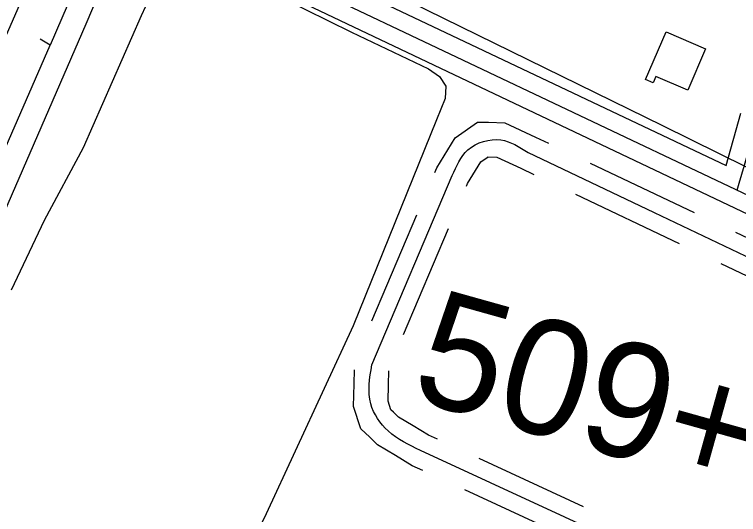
# Model space of a CAD drawing. Extents: x 3683613 to 3738215, y 469626 to 495384.
# Drawn here: x 3698974 to 3699603, y 476362 to 476797 of the extents above; entities that cross this region are included whole.
import ezdxf

# ---------------------------------------------------------------- set-up
doc = ezdxf.new("R2010")
doc.units = 0
for name, color, linetype in [('V-BLDG-OTLN', 7, 'Continuous'), ('V-RAIL-TRAK', 7, 'Continuous'), ('V-ROAD-CNTR', 7, 'Continuous'), ('V-SITE-OTLN', 7, 'Continuous'), ('V-SITE-VEGE', 7, 'Continuous'), ('V-SURV-IDEN', 7, 'Continuous'), ('V-TOPO-SHOR', 7, 'Continuous')]:
    doc.layers.add(name, color=color, linetype=linetype)

msp = doc.modelspace()

# ---------------------------------------------------------------- linework, layer by layer
at = {"layer": 'V-BLDG-OTLN'}
msp.add_lwpolyline([(3699540.26, 476781.69), (3699574.65, 476766.92), (3699559.14, 476730.83), (3699531.28, 476742.8), (3699528.93, 476737.33), (3699522.4, 476740.13)], close=True, dxfattribs=at)
at = {"layer": 'V-RAIL-TRAK'}
msp.add_lwpolyline([(3699135.74, 477023.27), (3699079.88, 476891.92), (3699035.76, 476788.16), (3698925.48, 476535.55), (3698842.82, 476345.06), (3698828.19, 476311.65), (3698767.63, 476173.4), (3698670.9, 475951.72), (3698587.46, 475760.47), (3698498.18, 475555.8), (3698418.17, 475370.72), (3698327.84, 475165.3), (3698326.47, 475162.15)], dxfattribs=at)
at = {"layer": 'V-ROAD-CNTR'}
for points in [[(3698262.24, 475169.78), (3698773.19, 476337.72), (3699333.02, 477615.78), (3699803.99, 478707.89), (3700316.43, 479884.82), (3700434.03, 480167.44)], [(3699024.96, 476912.52), (3699233.78, 476818.88), (3699945.05, 476481.55)], [(3699018.83, 476898.83), (3699227.49, 476805.26), (3699926.25, 476473.87)], [(3699254.17, 476825.81), (3699592.5, 476665.36)], [(3699592.5, 476665.36), (3699605.37, 476711.04)], [(3699339.15, 476659.3), (3699340.97, 476663.56), (3699356.85, 476689.5), (3699376.26, 476703.25), (3699385.77, 476703)], [(3699385.77, 476703), (3699400.06, 476702.63), (3699426.74, 476690.24), (3699438.16, 476684.81)], [(3699420.36, 476676.67), (3699919.59, 476439.3)], [(3699366.76, 476647.55), (3699367.71, 476649.78), (3699379.22, 476668.58), (3699385.46, 476673)], [(3699384.99, 476673.01), (3699393.06, 476672.8), (3699413.98, 476663.09), (3699425.28, 476657.72)], [(3699474.28, 476667.64), (3699564.6, 476624.7)], [(3699284.45, 476492.31), (3699354.34, 476656.67)], [(3699461.4, 476640.54), (3699551.71, 476597.6)], [(3699284.37, 476530.46), (3699323.5, 476622.48)], [(3699311.98, 476518.72), (3699351.11, 476610.74)], [(3699600.72, 476607.52), (3699645.88, 476586.05)], [(3699587.84, 476580.43), (3699632.99, 476558.96)], [(3699282.61, 476429.36), (3699274.93, 476436.63), (3699268.43, 476456.16), (3699268.98, 476475.77), (3699269.32, 476487.81)], [(3699303.23, 476451.14), (3699301.02, 476453.24), (3699298.57, 476460.6), (3699298.97, 476474.93), (3699299.31, 476486.96)], [(3699341.45, 476427.57), (3699333.72, 476431.14), (3699320.41, 476439.2), (3699307.76, 476446.85), (3699303.23, 476451.15)], [(3699328.88, 476400.33), (3699319.62, 476404.61), (3699304.88, 476413.53), (3699289.48, 476422.85), (3699282.61, 476429.36)], [(3699790.59, 476203.22), (3699764.04, 476216.01), (3699326.67, 476417.88)], [(3699468.57, 476368.9), (3699377.77, 476410.81)], [(3699456, 476341.67), (3699365.2, 476383.57)]]:
    msp.add_lwpolyline(points, dxfattribs=at)
for points in [[(3699602.12, 476644.19), (3699619.93, 476707.39), (3699634.14, 476785.12), (3699633.15, 476839.82), (3699621.56, 476878.61), (3699607.11, 476920.64), (3699609.81, 476960.97), (3699623.52, 476988.06), (3699656.63, 477012.93), (3699694.01, 477009.8), (3699735.56, 476978.32), (3699729.87, 476935.03), (3699707.49, 476887.66), (3699661.35, 476864.22), (3699633.52, 476856.07)], [(3699354.34, 476656.67), (3699368.03, 476679.04), (3699396.56, 476687.72), (3699420.36, 476676.67)], [(3699326.67, 476417.88), (3699298.62, 476434.85), (3699283.5, 476458.38), (3699284.45, 476492.31)]]:
    msp.add_spline(points, degree=3, dxfattribs=at)
at = {"layer": 'V-SITE-OTLN'}
msp.add_lwpolyline([(3699804.96, 477024.3), (3699944.73, 476962.73), (3700142.2, 476867.96), (3700109.74, 476806.33), (3700009, 476635.99), (3699939.15, 476528.87), (3699934.41, 476525.39), (3699924.96, 476523.14), (3699913.99, 476524.44), (3699842.94, 476556.22), (3699708.25, 476615.77), (3699537.34, 476700.05), (3699303.2, 476814.85), (3699136.5, 476888.88), (3699127.22, 476901.14), (3699125.76, 476911.36), (3699129.45, 476925.44), (3699159.69, 476998.86), (3699280.07, 477247.69), (3699281.43, 477250.49), (3699304.85, 477264.69)], close=True, dxfattribs=at)
at = {"layer": 'V-SITE-VEGE'}
msp.add_lwpolyline([(3698971.2, 476557.31), (3698999.83, 476617.87), (3699033.71, 476681.26), (3699084.1, 476795.93), (3699091.6, 476812.31), (3699099.29, 476822.15), (3699105.38, 476829.4), (3699112.5, 476835.86), (3699121.17, 476839.94), (3699126.94, 476841.97), (3699133.75, 476842.94), (3699140.79, 476842.34), (3699146.79, 476840.7), (3699266.85, 476781.37), (3699333.65, 476749.54), (3699343.25, 476742.9), (3699348.64, 476734.48), (3699348.26, 476723.77), (3699340.74, 476705.04), (3699268.21, 476526.07), (3699192.46, 476362.81), (3699129.08, 476231.03)], dxfattribs=at)
at = {"layer": 'V-TOPO-SHOR'}
for points in [[(3699049.82, 476874.89), (3699004.6, 476770.1), (3698996.08, 476775.26)], [(3698817.35, 476341.24), (3698881.38, 476489.51), (3698942.58, 476628.44), (3699004.6, 476770.1)]]:
    msp.add_lwpolyline(points, dxfattribs=at)

# ---------------------------------------------------------------- texts
at = {"layer": 'V-SURV-IDEN'}
msp.add_text('509+37.2', height=100, rotation=344.36917, dxfattribs=at).set_placement((3699315.92, 476463.21))

doc.saveas('drawing.dxf')
